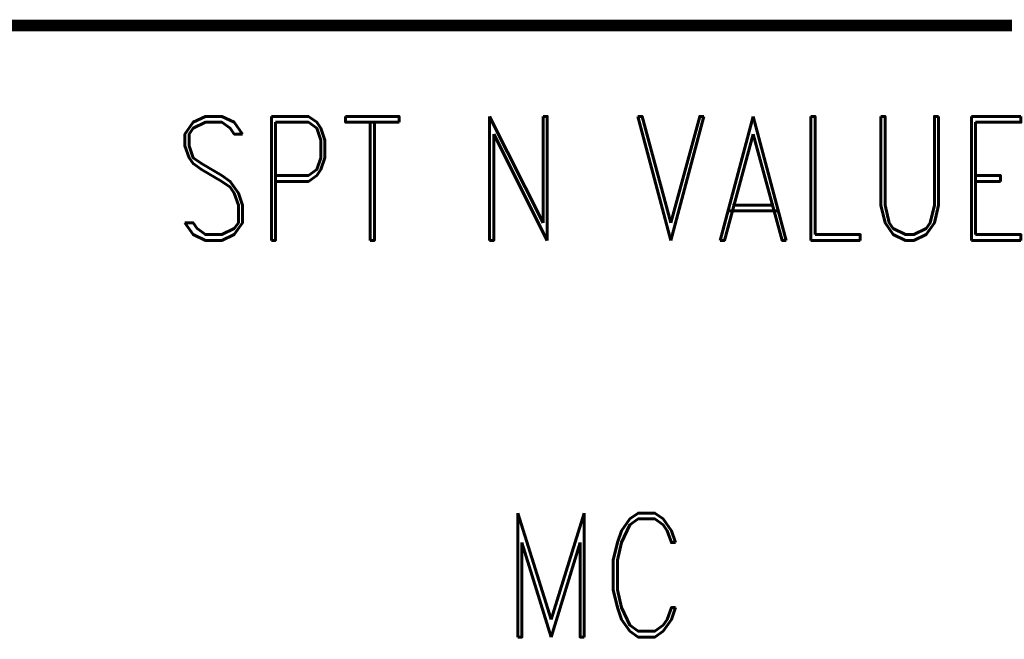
# Model space of a CAD drawing. Extents: x -2 to 113, y -136 to 16.
# Tile 495 of 541: x 91.78 to 100.45, y -18.55 to -13.09. Entities that reach past the tile are written whole.
import ezdxf
from ezdxf.enums import TextEntityAlignment as Align

# ---------------------------------------------------------------- set-up
doc = ezdxf.new("R2010")
doc.units = 0
doc.header["$MEASUREMENT"] = 0
doc.linetypes.add('SOLID', pattern=[0])
doc.layers.get('0').update_dxf_attribs({"linetype": 'SOLID'})
for name, color, linetype in [('1', 7, 'SOLID'), ('10', 7, 'SOLID'), ('11', 7, 'SOLID'), ('12', 7, 'SOLID'), ('13', 7, 'SOLID'), ('14', 7, 'SOLID'), ('15', 7, 'SOLID'), ('16', 7, 'SOLID'), ('17', 7, 'SOLID'), ('18', 7, 'SOLID'), ('19', 7, 'SOLID'), ('2', 7, 'SOLID'), ('20', 7, 'SOLID'), ('21', 7, 'SOLID'), ('22', 7, 'SOLID'), ('23', 7, 'SOLID'), ('24', 7, 'SOLID'), ('25', 7, 'SOLID'), ('26', 7, 'SOLID'), ('27', 7, 'SOLID'), ('28', 7, 'SOLID'), ('29', 7, 'SOLID'), ('3', 7, 'SOLID'), ('30', 7, 'SOLID'), ('31', 7, 'SOLID'), ('32', 7, 'SOLID'), ('33', 7, 'SOLID'), ('34', 7, 'SOLID'), ('35', 7, 'SOLID'), ('36', 7, 'SOLID'), ('37', 7, 'SOLID'), ('38', 7, 'SOLID'), ('39', 7, 'SOLID'), ('4', 7, 'SOLID'), ('40', 7, 'SOLID'), ('41', 7, 'SOLID'), ('42', 7, 'SOLID'), ('43', 7, 'SOLID'), ('44', 7, 'SOLID'), ('45', 7, 'SOLID'), ('46', 7, 'SOLID'), ('47', 7, 'SOLID'), ('48', 7, 'SOLID'), ('49', 7, 'SOLID'), ('5', 7, 'SOLID'), ('50', 7, 'SOLID'), ('51', 7, 'SOLID'), ('52', 7, 'SOLID'), ('53', 7, 'SOLID'), ('54', 7, 'SOLID'), ('55', 7, 'SOLID'), ('56', 7, 'SOLID'), ('57', 7, 'SOLID'), ('58', 7, 'SOLID'), ('59', 7, 'SOLID'), ('6', 7, 'SOLID'), ('60', 7, 'SOLID'), ('61', 7, 'SOLID'), ('62', 7, 'SOLID'), ('63', 7, 'SOLID'), ('64', 7, 'SOLID'), ('65', 7, 'SOLID'), ('66', 7, 'SOLID'), ('67', 7, 'SOLID'), ('68', 7, 'SOLID'), ('7', 7, 'SOLID'), ('8', 7, 'SOLID'), ('9', 7, 'SOLID')]:
    doc.layers.add(name, color=color, linetype=linetype)
doc.styles.add('ROMAND', font='romand', dxfattribs={"height": 1})

msp = doc.modelspace()

# ---------------------------------------------------------------- linework, layer by layer
at = {"color": 7, "linetype": 'SOLID', "const_width": 0.1029}
msp.add_lwpolyline([(-0.2175, -13.1385), (111.5472, -13.1385)], dxfattribs=at)
at = {"layer": '1', "color": 7, "linetype": 'SOLID', "const_width": 0.1029}
msp.add_lwpolyline([(-0.2175, -13.1385), (111.5472, -13.1385)], dxfattribs=at)
at = {"layer": '10', "color": 7, "linetype": 'SOLID', "const_width": 0.1029}
msp.add_lwpolyline([(-0.2175, -13.1385), (111.5472, -13.1385)], dxfattribs=at)
at = {"layer": '11', "color": 7, "linetype": 'SOLID', "const_width": 0.1029}
msp.add_lwpolyline([(-0.2175, -13.1385), (111.5472, -13.1385)], dxfattribs=at)
at = {"layer": '12', "color": 7, "linetype": 'SOLID', "const_width": 0.1029}
msp.add_lwpolyline([(-0.2175, -13.1385), (111.5472, -13.1385)], dxfattribs=at)
at = {"layer": '13', "color": 7, "linetype": 'SOLID', "const_width": 0.1029}
msp.add_lwpolyline([(-0.2175, -13.1385), (111.5472, -13.1385)], dxfattribs=at)
at = {"layer": '14', "color": 7, "linetype": 'SOLID', "const_width": 0.1029}
msp.add_lwpolyline([(-0.2175, -13.1385), (111.5472, -13.1385)], dxfattribs=at)
at = {"layer": '15', "color": 7, "linetype": 'SOLID', "const_width": 0.1029}
msp.add_lwpolyline([(-0.2175, -13.1385), (111.5472, -13.1385)], dxfattribs=at)
at = {"layer": '16', "color": 7, "linetype": 'SOLID', "const_width": 0.1029}
msp.add_lwpolyline([(-0.2175, -13.1385), (111.5472, -13.1385)], dxfattribs=at)
at = {"layer": '17', "color": 7, "linetype": 'SOLID', "const_width": 0.1029}
msp.add_lwpolyline([(-0.2175, -13.1385), (111.5472, -13.1385)], dxfattribs=at)
at = {"layer": '18', "color": 7, "linetype": 'SOLID', "const_width": 0.1029}
msp.add_lwpolyline([(-0.2175, -13.1385), (111.5472, -13.1385)], dxfattribs=at)
at = {"layer": '19', "color": 7, "linetype": 'SOLID', "const_width": 0.1029}
msp.add_lwpolyline([(-0.2175, -13.1385), (111.5472, -13.1385)], dxfattribs=at)
at = {"layer": '2', "color": 7, "linetype": 'SOLID', "const_width": 0.1029}
msp.add_lwpolyline([(-0.2175, -13.1385), (111.5472, -13.1385)], dxfattribs=at)
at = {"layer": '20', "color": 7, "linetype": 'SOLID', "const_width": 0.1029}
msp.add_lwpolyline([(-0.2175, -13.1385), (111.5472, -13.1385)], dxfattribs=at)
at = {"layer": '21', "color": 7, "linetype": 'SOLID', "const_width": 0.1029}
msp.add_lwpolyline([(-0.2175, -13.1385), (111.5472, -13.1385)], dxfattribs=at)
at = {"layer": '22', "color": 7, "linetype": 'SOLID', "const_width": 0.1029}
msp.add_lwpolyline([(-0.2175, -13.1385), (111.5472, -13.1385)], dxfattribs=at)
at = {"layer": '23', "color": 7, "linetype": 'SOLID', "const_width": 0.1029}
msp.add_lwpolyline([(-0.2175, -13.1385), (111.5472, -13.1385)], dxfattribs=at)
at = {"layer": '24', "color": 7, "linetype": 'SOLID', "const_width": 0.1029}
msp.add_lwpolyline([(-0.2175, -13.1385), (111.5472, -13.1385)], dxfattribs=at)
at = {"layer": '25', "color": 7, "linetype": 'SOLID', "const_width": 0.1029}
msp.add_lwpolyline([(-0.2175, -13.1385), (111.5472, -13.1385)], dxfattribs=at)
at = {"layer": '26', "color": 7, "linetype": 'SOLID', "const_width": 0.1029}
msp.add_lwpolyline([(-0.2175, -13.1385), (111.5472, -13.1385)], dxfattribs=at)
at = {"layer": '27', "color": 7, "linetype": 'SOLID', "const_width": 0.1029}
msp.add_lwpolyline([(-0.2175, -13.1385), (111.5472, -13.1385)], dxfattribs=at)
at = {"layer": '28', "color": 7, "linetype": 'SOLID', "const_width": 0.1029}
msp.add_lwpolyline([(-0.2175, -13.1385), (111.5472, -13.1385)], dxfattribs=at)
at = {"layer": '29', "color": 7, "linetype": 'SOLID', "const_width": 0.1029}
msp.add_lwpolyline([(-0.2175, -13.1385), (111.5472, -13.1385)], dxfattribs=at)
at = {"layer": '3', "color": 7, "linetype": 'SOLID', "const_width": 0.1029}
msp.add_lwpolyline([(-0.2175, -13.1385), (111.5472, -13.1385)], dxfattribs=at)
at = {"layer": '30', "color": 7, "linetype": 'SOLID', "const_width": 0.1029}
msp.add_lwpolyline([(-0.2175, -13.1385), (111.5472, -13.1385)], dxfattribs=at)
at = {"layer": '31', "color": 7, "linetype": 'SOLID', "const_width": 0.1029}
msp.add_lwpolyline([(-0.2175, -13.1385), (111.5472, -13.1385)], dxfattribs=at)
at = {"layer": '32', "color": 7, "linetype": 'SOLID', "const_width": 0.1029}
msp.add_lwpolyline([(-0.2175, -13.1385), (111.5472, -13.1385)], dxfattribs=at)
at = {"layer": '33', "color": 7, "linetype": 'SOLID', "const_width": 0.1029}
msp.add_lwpolyline([(-0.2175, -13.1385), (111.5472, -13.1385)], dxfattribs=at)
at = {"layer": '34', "color": 7, "linetype": 'SOLID', "const_width": 0.1029}
msp.add_lwpolyline([(-0.2175, -13.1385), (111.5472, -13.1385)], dxfattribs=at)
at = {"layer": '35', "color": 7, "linetype": 'SOLID', "const_width": 0.1029}
msp.add_lwpolyline([(-0.2175, -13.1385), (111.5472, -13.1385)], dxfattribs=at)
at = {"layer": '36', "color": 7, "linetype": 'SOLID', "const_width": 0.1029}
msp.add_lwpolyline([(-0.2175, -13.1385), (111.5472, -13.1385)], dxfattribs=at)
at = {"layer": '37', "color": 7, "linetype": 'SOLID', "const_width": 0.1029}
msp.add_lwpolyline([(-0.2175, -13.1385), (111.5472, -13.1385)], dxfattribs=at)
at = {"layer": '38', "color": 7, "linetype": 'SOLID', "const_width": 0.1029}
msp.add_lwpolyline([(-0.2175, -13.1385), (111.5472, -13.1385)], dxfattribs=at)
at = {"layer": '39', "color": 7, "linetype": 'SOLID', "const_width": 0.1029}
msp.add_lwpolyline([(-0.2175, -13.1385), (111.5472, -13.1385)], dxfattribs=at)
at = {"layer": '4', "color": 7, "linetype": 'SOLID', "const_width": 0.1029}
msp.add_lwpolyline([(-0.2175, -13.1385), (111.5472, -13.1385)], dxfattribs=at)
at = {"layer": '40', "color": 7, "linetype": 'SOLID', "const_width": 0.1029}
msp.add_lwpolyline([(-0.2175, -13.1385), (111.5472, -13.1385)], dxfattribs=at)
at = {"layer": '41', "color": 7, "linetype": 'SOLID', "const_width": 0.1029}
msp.add_lwpolyline([(-0.2175, -13.1385), (111.5472, -13.1385)], dxfattribs=at)
at = {"layer": '42', "color": 7, "linetype": 'SOLID', "const_width": 0.1029}
msp.add_lwpolyline([(-0.2175, -13.1385), (111.5472, -13.1385)], dxfattribs=at)
at = {"layer": '43', "color": 7, "linetype": 'SOLID', "const_width": 0.1029}
msp.add_lwpolyline([(-0.2175, -13.1385), (111.5472, -13.1385)], dxfattribs=at)
at = {"layer": '44', "color": 7, "linetype": 'SOLID', "const_width": 0.1029}
msp.add_lwpolyline([(-0.2175, -13.1385), (111.5472, -13.1385)], dxfattribs=at)
at = {"layer": '45', "color": 7, "linetype": 'SOLID', "const_width": 0.1029}
msp.add_lwpolyline([(-0.2175, -13.1385), (111.5472, -13.1385)], dxfattribs=at)
at = {"layer": '46', "color": 7, "linetype": 'SOLID', "const_width": 0.1029}
msp.add_lwpolyline([(-0.2175, -13.1385), (111.5472, -13.1385)], dxfattribs=at)
at = {"layer": '47', "color": 7, "linetype": 'SOLID', "const_width": 0.1029}
msp.add_lwpolyline([(-0.2175, -13.1385), (111.5472, -13.1385)], dxfattribs=at)
at = {"layer": '48', "color": 7, "linetype": 'SOLID', "const_width": 0.1029}
msp.add_lwpolyline([(-0.2175, -13.1385), (111.5472, -13.1385)], dxfattribs=at)
at = {"layer": '49', "color": 7, "linetype": 'SOLID', "const_width": 0.1029}
msp.add_lwpolyline([(-0.2175, -13.1385), (111.5472, -13.1385)], dxfattribs=at)
at = {"layer": '5', "color": 7, "linetype": 'SOLID', "const_width": 0.1029}
msp.add_lwpolyline([(-0.2175, -13.1385), (111.5472, -13.1385)], dxfattribs=at)
at = {"layer": '50', "color": 7, "linetype": 'SOLID', "const_width": 0.1029}
msp.add_lwpolyline([(-0.2175, -13.1385), (111.5472, -13.1385)], dxfattribs=at)
at = {"layer": '51', "color": 7, "linetype": 'SOLID', "const_width": 0.1029}
msp.add_lwpolyline([(-0.2175, -13.1385), (111.5472, -13.1385)], dxfattribs=at)
at = {"layer": '52', "color": 7, "linetype": 'SOLID', "const_width": 0.1029}
msp.add_lwpolyline([(-0.2175, -13.1385), (111.5472, -13.1385)], dxfattribs=at)
at = {"layer": '53', "color": 7, "linetype": 'SOLID', "const_width": 0.1029}
msp.add_lwpolyline([(-0.2175, -13.1385), (111.5472, -13.1385)], dxfattribs=at)
at = {"layer": '54', "color": 7, "linetype": 'SOLID', "const_width": 0.1029}
msp.add_lwpolyline([(-0.2175, -13.1385), (111.5472, -13.1385)], dxfattribs=at)
at = {"layer": '55', "color": 7, "linetype": 'SOLID', "const_width": 0.1029}
msp.add_lwpolyline([(-0.2175, -13.1385), (111.5472, -13.1385)], dxfattribs=at)
at = {"layer": '56', "color": 7, "linetype": 'SOLID', "const_width": 0.1029}
msp.add_lwpolyline([(-0.2175, -13.1385), (111.5472, -13.1385)], dxfattribs=at)
at = {"layer": '57', "color": 7, "linetype": 'SOLID', "const_width": 0.1029}
msp.add_lwpolyline([(-0.2175, -13.1385), (111.5472, -13.1385)], dxfattribs=at)
at = {"layer": '58', "color": 7, "linetype": 'SOLID', "const_width": 0.1029}
msp.add_lwpolyline([(-0.2175, -13.1385), (111.5472, -13.1385)], dxfattribs=at)
at = {"layer": '59', "color": 7, "linetype": 'SOLID', "const_width": 0.1029}
msp.add_lwpolyline([(-0.2175, -13.1385), (111.5472, -13.1385)], dxfattribs=at)
at = {"layer": '6', "color": 7, "linetype": 'SOLID', "const_width": 0.1029}
msp.add_lwpolyline([(-0.2175, -13.1385), (111.5472, -13.1385)], dxfattribs=at)
at = {"layer": '60', "color": 7, "linetype": 'SOLID', "const_width": 0.1029}
msp.add_lwpolyline([(-0.2175, -13.1385), (111.5472, -13.1385)], dxfattribs=at)
at = {"layer": '61', "color": 7, "linetype": 'SOLID', "const_width": 0.1029}
msp.add_lwpolyline([(-0.2175, -13.1385), (111.5472, -13.1385)], dxfattribs=at)
at = {"layer": '62', "color": 7, "linetype": 'SOLID', "const_width": 0.1029}
msp.add_lwpolyline([(-0.2175, -13.1385), (111.5472, -13.1385)], dxfattribs=at)
at = {"layer": '63', "color": 7, "linetype": 'SOLID', "const_width": 0.1029}
msp.add_lwpolyline([(-0.2175, -13.1385), (111.5472, -13.1385)], dxfattribs=at)
at = {"layer": '64', "color": 7, "linetype": 'SOLID', "const_width": 0.1029}
msp.add_lwpolyline([(-0.2175, -13.1385), (111.5472, -13.1385)], dxfattribs=at)
at = {"layer": '65', "color": 7, "linetype": 'SOLID', "const_width": 0.1029}
msp.add_lwpolyline([(-0.2175, -13.1385), (111.5472, -13.1385)], dxfattribs=at)
at = {"layer": '66', "color": 7, "linetype": 'SOLID', "const_width": 0.1029}
msp.add_lwpolyline([(-0.2175, -13.1385), (111.5472, -13.1385)], dxfattribs=at)
at = {"layer": '67', "color": 7, "linetype": 'SOLID', "const_width": 0.1029}
msp.add_lwpolyline([(-0.2175, -13.1385), (111.5472, -13.1385)], dxfattribs=at)
at = {"layer": '68', "color": 7, "linetype": 'SOLID', "const_width": 0.1029}
msp.add_lwpolyline([(-0.2175, -13.1385), (111.5472, -13.1385)], dxfattribs=at)
at = {"layer": '7', "color": 7, "linetype": 'SOLID', "const_width": 0.1029}
msp.add_lwpolyline([(-0.2175, -13.1385), (111.5472, -13.1385)], dxfattribs=at)
at = {"layer": '8', "color": 7, "linetype": 'SOLID', "const_width": 0.1029}
msp.add_lwpolyline([(-0.2175, -13.1385), (111.5472, -13.1385)], dxfattribs=at)
at = {"layer": '9', "color": 7, "linetype": 'SOLID', "const_width": 0.1029}
msp.add_lwpolyline([(-0.2175, -13.1385), (111.5472, -13.1385)], dxfattribs=at)

# ---------------------------------------------------------------- texts
at = {"color": 7, "style": 'ROMAND', "width": 0.78}
msp.add_text('    SPT N VALUE    ', height=1.094118, dxfattribs=at).set_placement((96.8413, -14.4866), align=Align.MIDDLE_CENTER)
msp.add_text('MC', height=1.09412, dxfattribs=at).set_placement((96.8413, -18.5307), align=Align.CENTER)
at = {"layer": '1', "color": 7, "style": 'ROMAND', "width": 0.78}
msp.add_text('    SPT N VALUE    ', height=1.094118, dxfattribs=at).set_placement((96.8413, -14.4866), align=Align.MIDDLE_CENTER)
msp.add_text('MC', height=1.09412, dxfattribs=at).set_placement((96.8413, -18.5307), align=Align.CENTER)
at = {"layer": '10', "color": 7, "style": 'ROMAND', "width": 0.78}
msp.add_text('    SPT N VALUE    ', height=1.094118, dxfattribs=at).set_placement((96.8413, -14.4866), align=Align.MIDDLE_CENTER)
msp.add_text('MC', height=1.09412, dxfattribs=at).set_placement((96.8413, -18.5307), align=Align.CENTER)
at = {"layer": '11', "color": 7, "style": 'ROMAND', "width": 0.78}
msp.add_text('    SPT N VALUE    ', height=1.094118, dxfattribs=at).set_placement((96.8413, -14.4866), align=Align.MIDDLE_CENTER)
msp.add_text('MC', height=1.09412, dxfattribs=at).set_placement((96.8413, -18.5307), align=Align.CENTER)
at = {"layer": '12', "color": 7, "style": 'ROMAND', "width": 0.78}
msp.add_text('    SPT N VALUE    ', height=1.094118, dxfattribs=at).set_placement((96.8413, -14.4866), align=Align.MIDDLE_CENTER)
msp.add_text('MC', height=1.09412, dxfattribs=at).set_placement((96.8413, -18.5307), align=Align.CENTER)
at = {"layer": '13', "color": 7, "style": 'ROMAND', "width": 0.78}
msp.add_text('    SPT N VALUE    ', height=1.094118, dxfattribs=at).set_placement((96.8413, -14.4866), align=Align.MIDDLE_CENTER)
msp.add_text('MC', height=1.09412, dxfattribs=at).set_placement((96.8413, -18.5307), align=Align.CENTER)
at = {"layer": '14', "color": 7, "style": 'ROMAND', "width": 0.78}
msp.add_text('    SPT N VALUE    ', height=1.094118, dxfattribs=at).set_placement((96.8413, -14.4866), align=Align.MIDDLE_CENTER)
msp.add_text('MC', height=1.09412, dxfattribs=at).set_placement((96.8413, -18.5307), align=Align.CENTER)
at = {"layer": '15', "color": 7, "style": 'ROMAND', "width": 0.78}
msp.add_text('    SPT N VALUE    ', height=1.094118, dxfattribs=at).set_placement((96.8413, -14.4866), align=Align.MIDDLE_CENTER)
msp.add_text('MC', height=1.09412, dxfattribs=at).set_placement((96.8413, -18.5307), align=Align.CENTER)
at = {"layer": '16', "color": 7, "style": 'ROMAND', "width": 0.78}
msp.add_text('    SPT N VALUE    ', height=1.094118, dxfattribs=at).set_placement((96.8413, -14.4866), align=Align.MIDDLE_CENTER)
msp.add_text('MC', height=1.09412, dxfattribs=at).set_placement((96.8413, -18.5307), align=Align.CENTER)
at = {"layer": '17', "color": 7, "style": 'ROMAND', "width": 0.78}
msp.add_text('    SPT N VALUE    ', height=1.094118, dxfattribs=at).set_placement((96.8413, -14.4866), align=Align.MIDDLE_CENTER)
msp.add_text('MC', height=1.09412, dxfattribs=at).set_placement((96.8413, -18.5307), align=Align.CENTER)
at = {"layer": '18', "color": 7, "style": 'ROMAND', "width": 0.78}
msp.add_text('    SPT N VALUE    ', height=1.094118, dxfattribs=at).set_placement((96.8413, -14.4866), align=Align.MIDDLE_CENTER)
msp.add_text('MC', height=1.09412, dxfattribs=at).set_placement((96.8413, -18.5307), align=Align.CENTER)
at = {"layer": '19', "color": 7, "style": 'ROMAND', "width": 0.78}
msp.add_text('    SPT N VALUE    ', height=1.094118, dxfattribs=at).set_placement((96.8413, -14.4866), align=Align.MIDDLE_CENTER)
msp.add_text('MC', height=1.09412, dxfattribs=at).set_placement((96.8413, -18.5307), align=Align.CENTER)
at = {"layer": '2', "color": 7, "style": 'ROMAND', "width": 0.78}
msp.add_text('    SPT N VALUE    ', height=1.094118, dxfattribs=at).set_placement((96.8413, -14.4866), align=Align.MIDDLE_CENTER)
msp.add_text('MC', height=1.09412, dxfattribs=at).set_placement((96.8413, -18.5307), align=Align.CENTER)
at = {"layer": '20', "color": 7, "style": 'ROMAND', "width": 0.78}
msp.add_text('    SPT N VALUE    ', height=1.094118, dxfattribs=at).set_placement((96.8413, -14.4866), align=Align.MIDDLE_CENTER)
msp.add_text('MC', height=1.09412, dxfattribs=at).set_placement((96.8413, -18.5307), align=Align.CENTER)
at = {"layer": '21', "color": 7, "style": 'ROMAND', "width": 0.78}
msp.add_text('    SPT N VALUE    ', height=1.094118, dxfattribs=at).set_placement((96.8413, -14.4866), align=Align.MIDDLE_CENTER)
msp.add_text('MC', height=1.09412, dxfattribs=at).set_placement((96.8413, -18.5307), align=Align.CENTER)
at = {"layer": '22', "color": 7, "style": 'ROMAND', "width": 0.78}
msp.add_text('    SPT N VALUE    ', height=1.094118, dxfattribs=at).set_placement((96.8413, -14.4866), align=Align.MIDDLE_CENTER)
msp.add_text('MC', height=1.09412, dxfattribs=at).set_placement((96.8413, -18.5307), align=Align.CENTER)
at = {"layer": '23', "color": 7, "style": 'ROMAND', "width": 0.78}
msp.add_text('    SPT N VALUE    ', height=1.094118, dxfattribs=at).set_placement((96.8413, -14.4866), align=Align.MIDDLE_CENTER)
msp.add_text('MC', height=1.09412, dxfattribs=at).set_placement((96.8413, -18.5307), align=Align.CENTER)
at = {"layer": '24', "color": 7, "style": 'ROMAND', "width": 0.78}
msp.add_text('    SPT N VALUE    ', height=1.094118, dxfattribs=at).set_placement((96.8413, -14.4866), align=Align.MIDDLE_CENTER)
msp.add_text('MC', height=1.09412, dxfattribs=at).set_placement((96.8413, -18.5307), align=Align.CENTER)
at = {"layer": '25', "color": 7, "style": 'ROMAND', "width": 0.78}
msp.add_text('    SPT N VALUE    ', height=1.094118, dxfattribs=at).set_placement((96.8413, -14.4866), align=Align.MIDDLE_CENTER)
msp.add_text('MC', height=1.09412, dxfattribs=at).set_placement((96.8413, -18.5307), align=Align.CENTER)
at = {"layer": '26', "color": 7, "style": 'ROMAND', "width": 0.78}
msp.add_text('    SPT N VALUE    ', height=1.094118, dxfattribs=at).set_placement((96.8413, -14.4866), align=Align.MIDDLE_CENTER)
msp.add_text('MC', height=1.09412, dxfattribs=at).set_placement((96.8413, -18.5307), align=Align.CENTER)
at = {"layer": '27', "color": 7, "style": 'ROMAND', "width": 0.78}
msp.add_text('    SPT N VALUE    ', height=1.094118, dxfattribs=at).set_placement((96.8413, -14.4866), align=Align.MIDDLE_CENTER)
msp.add_text('MC', height=1.09412, dxfattribs=at).set_placement((96.8413, -18.5307), align=Align.CENTER)
at = {"layer": '28', "color": 7, "style": 'ROMAND', "width": 0.78}
msp.add_text('    SPT N VALUE    ', height=1.094118, dxfattribs=at).set_placement((96.8413, -14.4866), align=Align.MIDDLE_CENTER)
msp.add_text('MC', height=1.09412, dxfattribs=at).set_placement((96.8413, -18.5307), align=Align.CENTER)
at = {"layer": '29', "color": 7, "style": 'ROMAND', "width": 0.78}
msp.add_text('    SPT N VALUE    ', height=1.094118, dxfattribs=at).set_placement((96.8413, -14.4866), align=Align.MIDDLE_CENTER)
msp.add_text('MC', height=1.09412, dxfattribs=at).set_placement((96.8413, -18.5307), align=Align.CENTER)
at = {"layer": '3', "color": 7, "style": 'ROMAND', "width": 0.78}
msp.add_text('    SPT N VALUE    ', height=1.094118, dxfattribs=at).set_placement((96.8413, -14.4866), align=Align.MIDDLE_CENTER)
msp.add_text('MC', height=1.09412, dxfattribs=at).set_placement((96.8413, -18.5307), align=Align.CENTER)
at = {"layer": '30', "color": 7, "style": 'ROMAND', "width": 0.78}
msp.add_text('    SPT N VALUE    ', height=1.094118, dxfattribs=at).set_placement((96.8413, -14.4866), align=Align.MIDDLE_CENTER)
msp.add_text('MC', height=1.09412, dxfattribs=at).set_placement((96.8413, -18.5307), align=Align.CENTER)
at = {"layer": '31', "color": 7, "style": 'ROMAND', "width": 0.78}
msp.add_text('    SPT N VALUE    ', height=1.094118, dxfattribs=at).set_placement((96.8413, -14.4866), align=Align.MIDDLE_CENTER)
msp.add_text('MC', height=1.09412, dxfattribs=at).set_placement((96.8413, -18.5307), align=Align.CENTER)
at = {"layer": '32', "color": 7, "style": 'ROMAND', "width": 0.78}
msp.add_text('    SPT N VALUE    ', height=1.094118, dxfattribs=at).set_placement((96.8413, -14.4866), align=Align.MIDDLE_CENTER)
msp.add_text('MC', height=1.09412, dxfattribs=at).set_placement((96.8413, -18.5307), align=Align.CENTER)
at = {"layer": '33', "color": 7, "style": 'ROMAND', "width": 0.78}
msp.add_text('    SPT N VALUE    ', height=1.094118, dxfattribs=at).set_placement((96.8413, -14.4866), align=Align.MIDDLE_CENTER)
msp.add_text('MC', height=1.09412, dxfattribs=at).set_placement((96.8413, -18.5307), align=Align.CENTER)
at = {"layer": '34', "color": 7, "style": 'ROMAND', "width": 0.78}
msp.add_text('    SPT N VALUE    ', height=1.094118, dxfattribs=at).set_placement((96.8413, -14.4866), align=Align.MIDDLE_CENTER)
msp.add_text('MC', height=1.09412, dxfattribs=at).set_placement((96.8413, -18.5307), align=Align.CENTER)
at = {"layer": '35', "color": 7, "style": 'ROMAND', "width": 0.78}
msp.add_text('    SPT N VALUE    ', height=1.094118, dxfattribs=at).set_placement((96.8413, -14.4866), align=Align.MIDDLE_CENTER)
msp.add_text('MC', height=1.09412, dxfattribs=at).set_placement((96.8413, -18.5307), align=Align.CENTER)
at = {"layer": '36', "color": 7, "style": 'ROMAND', "width": 0.78}
msp.add_text('    SPT N VALUE    ', height=1.094118, dxfattribs=at).set_placement((96.8413, -14.4866), align=Align.MIDDLE_CENTER)
msp.add_text('MC', height=1.09412, dxfattribs=at).set_placement((96.8413, -18.5307), align=Align.CENTER)
at = {"layer": '37', "color": 7, "style": 'ROMAND', "width": 0.78}
msp.add_text('    SPT N VALUE    ', height=1.094118, dxfattribs=at).set_placement((96.8413, -14.4866), align=Align.MIDDLE_CENTER)
msp.add_text('MC', height=1.09412, dxfattribs=at).set_placement((96.8413, -18.5307), align=Align.CENTER)
at = {"layer": '38', "color": 7, "style": 'ROMAND', "width": 0.78}
msp.add_text('    SPT N VALUE    ', height=1.094118, dxfattribs=at).set_placement((96.8413, -14.4866), align=Align.MIDDLE_CENTER)
msp.add_text('MC', height=1.09412, dxfattribs=at).set_placement((96.8413, -18.5307), align=Align.CENTER)
at = {"layer": '39', "color": 7, "style": 'ROMAND', "width": 0.78}
msp.add_text('    SPT N VALUE    ', height=1.094118, dxfattribs=at).set_placement((96.8413, -14.4866), align=Align.MIDDLE_CENTER)
msp.add_text('MC', height=1.09412, dxfattribs=at).set_placement((96.8413, -18.5307), align=Align.CENTER)
at = {"layer": '4', "color": 7, "style": 'ROMAND', "width": 0.78}
msp.add_text('    SPT N VALUE    ', height=1.094118, dxfattribs=at).set_placement((96.8413, -14.4866), align=Align.MIDDLE_CENTER)
msp.add_text('MC', height=1.09412, dxfattribs=at).set_placement((96.8413, -18.5307), align=Align.CENTER)
at = {"layer": '40', "color": 7, "style": 'ROMAND', "width": 0.78}
msp.add_text('    SPT N VALUE    ', height=1.094118, dxfattribs=at).set_placement((96.8413, -14.4866), align=Align.MIDDLE_CENTER)
msp.add_text('MC', height=1.09412, dxfattribs=at).set_placement((96.8413, -18.5307), align=Align.CENTER)
at = {"layer": '41', "color": 7, "style": 'ROMAND', "width": 0.78}
msp.add_text('    SPT N VALUE    ', height=1.094118, dxfattribs=at).set_placement((96.8413, -14.4866), align=Align.MIDDLE_CENTER)
msp.add_text('MC', height=1.09412, dxfattribs=at).set_placement((96.8413, -18.5307), align=Align.CENTER)
at = {"layer": '42', "color": 7, "style": 'ROMAND', "width": 0.78}
msp.add_text('    SPT N VALUE    ', height=1.094118, dxfattribs=at).set_placement((96.8413, -14.4866), align=Align.MIDDLE_CENTER)
msp.add_text('MC', height=1.09412, dxfattribs=at).set_placement((96.8413, -18.5307), align=Align.CENTER)
at = {"layer": '43', "color": 7, "style": 'ROMAND', "width": 0.78}
msp.add_text('    SPT N VALUE    ', height=1.094118, dxfattribs=at).set_placement((96.8413, -14.4866), align=Align.MIDDLE_CENTER)
msp.add_text('MC', height=1.09412, dxfattribs=at).set_placement((96.8413, -18.5307), align=Align.CENTER)
at = {"layer": '44', "color": 7, "style": 'ROMAND', "width": 0.78}
msp.add_text('    SPT N VALUE    ', height=1.094118, dxfattribs=at).set_placement((96.8413, -14.4866), align=Align.MIDDLE_CENTER)
msp.add_text('MC', height=1.09412, dxfattribs=at).set_placement((96.8413, -18.5307), align=Align.CENTER)
at = {"layer": '45', "color": 7, "style": 'ROMAND', "width": 0.78}
msp.add_text('    SPT N VALUE    ', height=1.094118, dxfattribs=at).set_placement((96.8413, -14.4866), align=Align.MIDDLE_CENTER)
msp.add_text('MC', height=1.09412, dxfattribs=at).set_placement((96.8413, -18.5307), align=Align.CENTER)
at = {"layer": '46', "color": 7, "style": 'ROMAND', "width": 0.78}
msp.add_text('    SPT N VALUE    ', height=1.094118, dxfattribs=at).set_placement((96.8413, -14.4866), align=Align.MIDDLE_CENTER)
msp.add_text('MC', height=1.09412, dxfattribs=at).set_placement((96.8413, -18.5307), align=Align.CENTER)
at = {"layer": '47', "color": 7, "style": 'ROMAND', "width": 0.78}
msp.add_text('    SPT N VALUE    ', height=1.094118, dxfattribs=at).set_placement((96.8413, -14.4866), align=Align.MIDDLE_CENTER)
msp.add_text('MC', height=1.09412, dxfattribs=at).set_placement((96.8413, -18.5307), align=Align.CENTER)
at = {"layer": '48', "color": 7, "style": 'ROMAND', "width": 0.78}
msp.add_text('    SPT N VALUE    ', height=1.094118, dxfattribs=at).set_placement((96.8413, -14.4866), align=Align.MIDDLE_CENTER)
msp.add_text('MC', height=1.09412, dxfattribs=at).set_placement((96.8413, -18.5307), align=Align.CENTER)
at = {"layer": '49', "color": 7, "style": 'ROMAND', "width": 0.78}
msp.add_text('    SPT N VALUE    ', height=1.094118, dxfattribs=at).set_placement((96.8413, -14.4866), align=Align.MIDDLE_CENTER)
msp.add_text('MC', height=1.09412, dxfattribs=at).set_placement((96.8413, -18.5307), align=Align.CENTER)
at = {"layer": '5', "color": 7, "style": 'ROMAND', "width": 0.78}
msp.add_text('    SPT N VALUE    ', height=1.094118, dxfattribs=at).set_placement((96.8413, -14.4866), align=Align.MIDDLE_CENTER)
msp.add_text('MC', height=1.09412, dxfattribs=at).set_placement((96.8413, -18.5307), align=Align.CENTER)
at = {"layer": '50', "color": 7, "style": 'ROMAND', "width": 0.78}
msp.add_text('    SPT N VALUE    ', height=1.094118, dxfattribs=at).set_placement((96.8413, -14.4866), align=Align.MIDDLE_CENTER)
msp.add_text('MC', height=1.09412, dxfattribs=at).set_placement((96.8413, -18.5307), align=Align.CENTER)
at = {"layer": '51', "color": 7, "style": 'ROMAND', "width": 0.78}
msp.add_text('    SPT N VALUE    ', height=1.094118, dxfattribs=at).set_placement((96.8413, -14.4866), align=Align.MIDDLE_CENTER)
msp.add_text('MC', height=1.09412, dxfattribs=at).set_placement((96.8413, -18.5307), align=Align.CENTER)
at = {"layer": '52', "color": 7, "style": 'ROMAND', "width": 0.78}
msp.add_text('    SPT N VALUE    ', height=1.094118, dxfattribs=at).set_placement((96.8413, -14.4866), align=Align.MIDDLE_CENTER)
msp.add_text('MC', height=1.09412, dxfattribs=at).set_placement((96.8413, -18.5307), align=Align.CENTER)
at = {"layer": '53', "color": 7, "style": 'ROMAND', "width": 0.78}
msp.add_text('    SPT N VALUE    ', height=1.094118, dxfattribs=at).set_placement((96.8413, -14.4866), align=Align.MIDDLE_CENTER)
msp.add_text('MC', height=1.09412, dxfattribs=at).set_placement((96.8413, -18.5307), align=Align.CENTER)
at = {"layer": '54', "color": 7, "style": 'ROMAND', "width": 0.78}
msp.add_text('    SPT N VALUE    ', height=1.094118, dxfattribs=at).set_placement((96.8413, -14.4866), align=Align.MIDDLE_CENTER)
msp.add_text('MC', height=1.09412, dxfattribs=at).set_placement((96.8413, -18.5307), align=Align.CENTER)
at = {"layer": '55', "color": 7, "style": 'ROMAND', "width": 0.78}
msp.add_text('    SPT N VALUE    ', height=1.094118, dxfattribs=at).set_placement((96.8413, -14.4866), align=Align.MIDDLE_CENTER)
msp.add_text('MC', height=1.09412, dxfattribs=at).set_placement((96.8413, -18.5307), align=Align.CENTER)
at = {"layer": '56', "color": 7, "style": 'ROMAND', "width": 0.78}
msp.add_text('    SPT N VALUE    ', height=1.094118, dxfattribs=at).set_placement((96.8413, -14.4866), align=Align.MIDDLE_CENTER)
msp.add_text('MC', height=1.09412, dxfattribs=at).set_placement((96.8413, -18.5307), align=Align.CENTER)
at = {"layer": '57', "color": 7, "style": 'ROMAND', "width": 0.78}
msp.add_text('    SPT N VALUE    ', height=1.094118, dxfattribs=at).set_placement((96.8413, -14.4866), align=Align.MIDDLE_CENTER)
msp.add_text('MC', height=1.09412, dxfattribs=at).set_placement((96.8413, -18.5307), align=Align.CENTER)
at = {"layer": '58', "color": 7, "style": 'ROMAND', "width": 0.78}
msp.add_text('    SPT N VALUE    ', height=1.094118, dxfattribs=at).set_placement((96.8413, -14.4866), align=Align.MIDDLE_CENTER)
msp.add_text('MC', height=1.09412, dxfattribs=at).set_placement((96.8413, -18.5307), align=Align.CENTER)
at = {"layer": '59', "color": 7, "style": 'ROMAND', "width": 0.78}
msp.add_text('    SPT N VALUE    ', height=1.094118, dxfattribs=at).set_placement((96.8413, -14.4866), align=Align.MIDDLE_CENTER)
msp.add_text('MC', height=1.09412, dxfattribs=at).set_placement((96.8413, -18.5307), align=Align.CENTER)
at = {"layer": '6', "color": 7, "style": 'ROMAND', "width": 0.78}
msp.add_text('    SPT N VALUE    ', height=1.094118, dxfattribs=at).set_placement((96.8413, -14.4866), align=Align.MIDDLE_CENTER)
msp.add_text('MC', height=1.09412, dxfattribs=at).set_placement((96.8413, -18.5307), align=Align.CENTER)
at = {"layer": '60', "color": 7, "style": 'ROMAND', "width": 0.78}
msp.add_text('    SPT N VALUE    ', height=1.094118, dxfattribs=at).set_placement((96.8413, -14.4866), align=Align.MIDDLE_CENTER)
msp.add_text('MC', height=1.09412, dxfattribs=at).set_placement((96.8413, -18.5307), align=Align.CENTER)
at = {"layer": '61', "color": 7, "style": 'ROMAND', "width": 0.78}
msp.add_text('    SPT N VALUE    ', height=1.094118, dxfattribs=at).set_placement((96.8413, -14.4866), align=Align.MIDDLE_CENTER)
msp.add_text('MC', height=1.09412, dxfattribs=at).set_placement((96.8413, -18.5307), align=Align.CENTER)
at = {"layer": '62', "color": 7, "style": 'ROMAND', "width": 0.78}
msp.add_text('    SPT N VALUE    ', height=1.094118, dxfattribs=at).set_placement((96.8413, -14.4866), align=Align.MIDDLE_CENTER)
msp.add_text('MC', height=1.09412, dxfattribs=at).set_placement((96.8413, -18.5307), align=Align.CENTER)
at = {"layer": '63', "color": 7, "style": 'ROMAND', "width": 0.78}
msp.add_text('    SPT N VALUE    ', height=1.094118, dxfattribs=at).set_placement((96.8413, -14.4866), align=Align.MIDDLE_CENTER)
msp.add_text('MC', height=1.09412, dxfattribs=at).set_placement((96.8413, -18.5307), align=Align.CENTER)
at = {"layer": '64', "color": 7, "style": 'ROMAND', "width": 0.78}
msp.add_text('    SPT N VALUE    ', height=1.094118, dxfattribs=at).set_placement((96.8413, -14.4866), align=Align.MIDDLE_CENTER)
msp.add_text('MC', height=1.09412, dxfattribs=at).set_placement((96.8413, -18.5307), align=Align.CENTER)
at = {"layer": '65', "color": 7, "style": 'ROMAND', "width": 0.78}
msp.add_text('    SPT N VALUE    ', height=1.094118, dxfattribs=at).set_placement((96.8413, -14.4866), align=Align.MIDDLE_CENTER)
msp.add_text('MC', height=1.09412, dxfattribs=at).set_placement((96.8413, -18.5307), align=Align.CENTER)
at = {"layer": '66', "color": 7, "style": 'ROMAND', "width": 0.78}
msp.add_text('    SPT N VALUE    ', height=1.094118, dxfattribs=at).set_placement((96.8413, -14.4866), align=Align.MIDDLE_CENTER)
msp.add_text('MC', height=1.09412, dxfattribs=at).set_placement((96.8413, -18.5307), align=Align.CENTER)
at = {"layer": '67', "color": 7, "style": 'ROMAND', "width": 0.78}
msp.add_text('    SPT N VALUE    ', height=1.094118, dxfattribs=at).set_placement((96.8413, -14.4866), align=Align.MIDDLE_CENTER)
msp.add_text('MC', height=1.09412, dxfattribs=at).set_placement((96.8413, -18.5307), align=Align.CENTER)
at = {"layer": '68', "color": 7, "style": 'ROMAND', "width": 0.78}
msp.add_text('    SPT N VALUE    ', height=1.094118, dxfattribs=at).set_placement((96.8413, -14.4866), align=Align.MIDDLE_CENTER)
msp.add_text('MC', height=1.09412, dxfattribs=at).set_placement((96.8413, -18.5307), align=Align.CENTER)
at = {"layer": '7', "color": 7, "style": 'ROMAND', "width": 0.78}
msp.add_text('    SPT N VALUE    ', height=1.094118, dxfattribs=at).set_placement((96.8413, -14.4866), align=Align.MIDDLE_CENTER)
msp.add_text('MC', height=1.09412, dxfattribs=at).set_placement((96.8413, -18.5307), align=Align.CENTER)
at = {"layer": '8', "color": 7, "style": 'ROMAND', "width": 0.78}
msp.add_text('    SPT N VALUE    ', height=1.094118, dxfattribs=at).set_placement((96.8413, -14.4866), align=Align.MIDDLE_CENTER)
msp.add_text('MC', height=1.09412, dxfattribs=at).set_placement((96.8413, -18.5307), align=Align.CENTER)
at = {"layer": '9', "color": 7, "style": 'ROMAND', "width": 0.78}
msp.add_text('    SPT N VALUE    ', height=1.094118, dxfattribs=at).set_placement((96.8413, -14.4866), align=Align.MIDDLE_CENTER)
msp.add_text('MC', height=1.09412, dxfattribs=at).set_placement((96.8413, -18.5307), align=Align.CENTER)

doc.saveas('drawing.dxf')
